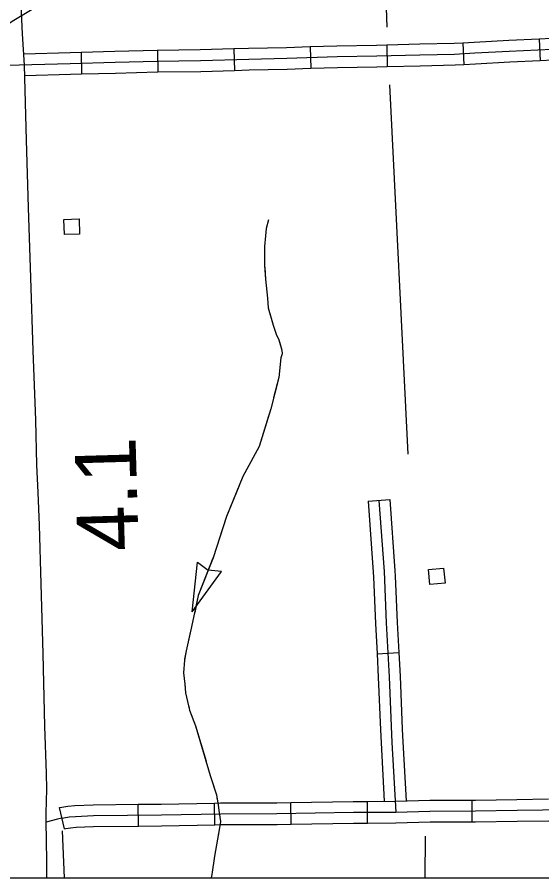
# Model space of a CAD drawing. Extents: x 1084508 to 1142749, y 1057638 to 1093403.
# Drawn here: x 1130675 to 1131813, y 1057640 to 1059505 of the extents above; entities that cross this region are included whole.
import ezdxf

# ---------------------------------------------------------------- set-up
doc = ezdxf.new("R2010")
doc.units = 0
for name, color, linetype in [('DSN_DRFT_Named-Boundary', 7, 'Continuous'), ('Level 10', 7, 'Continuous'), ('Level 32', 7, 'Continuous'), ('Level 34', 7, 'Continuous'), ('Level 43', 7, 'Continuous'), ('Level 45', 7, 'Continuous'), ('Level 48', 7, 'Continuous'), ('Level 5', 7, 'Continuous'), ('Level 56', 7, 'Continuous'), ('Level 6', 7, 'Continuous')]:
    doc.layers.add(name, color=color, linetype=linetype)

msp = doc.modelspace()

# ---------------------------------------------------------------- linework, layer by layer
at = {"layer": 'DSN_DRFT_Named-Boundary'}
msp.add_lwpolyline([(1084507.9, 1057640), (1142749.2, 1057640), (1142749.2, 1093403.4), (1084507.9, 1093403.4)], close=True, dxfattribs=at)
at = {"layer": 'Level 10'}
msp.add_line((1130738.3, 1057735.7), (1130738, 1057747), dxfattribs=at)
for points in [[(1130691.1, 1059401.1), (1130686.9, 1059468.9), (1130680.2, 1059610.5), (1130672.1, 1059760.5), (1130666.6, 1059915.9), (1130661.3, 1060074.7), (1130655.5, 1060212.4), (1130650.6, 1060367.6), (1130644.7, 1060517.4), (1130640, 1060665.2), (1130640, 1060666.7)], [(1130738, 1057780.7), (1130738.7, 1057805.7), (1130739, 1057833), (1130738.6, 1057866.3), (1130735.2, 1057968.8), (1130731.6, 1058125.6), (1130727.3, 1058277.4), (1130723.8, 1058404.1), (1130720.6, 1058474.7), (1130717.9, 1058534.8), (1130715.8, 1058631.8), (1130710, 1058782.6), (1130704.7, 1058940), (1130699.3, 1059092.9), (1130695, 1059238.4), (1130691.1, 1059401.1)], [(1130738, 1057747), (1130737.8, 1057771.5), (1130738, 1057780.7)], [(1130739, 1057640), (1130739, 1057660.8), (1130738.3, 1057735.7)]]:
    msp.add_lwpolyline(points, dxfattribs=at)
at = {"layer": 'Level 32'}
for p, q in [((1131476.3, 1059444.6), (1131477.4, 1059397.5)), ((1131641.2, 1059449.1), (1131643.8, 1059402.1)), ((1131806.9, 1059457.5), (1131809.2, 1059410.4)), ((1130813.5, 1059428.4), (1130814.8, 1059381.4)), ((1130979.6, 1059433), (1130980.1, 1059385.9)), ((1131144.8, 1059436.2), (1131146.2, 1059389.1)), ((1131310.4, 1059440.7), (1131312, 1059393.6)), ((1131103.7, 1057755), (1131102.8, 1057802)), ((1131269.4, 1057756.1), (1131268.6, 1057803.2)), ((1131434.9, 1057758.6), (1131434.5, 1057805.7)), ((1131661.8, 1057761.5), (1131661.6, 1057808.6)), ((1130777.4, 1057746.2), (1130767, 1057792.1)), ((1130937.8, 1057752.2), (1130937.4, 1057799.3))]:
    msp.add_line(p, q, dxfattribs=at)
for points in [[(1131972.4, 1059465.3), (1131962.4, 1059464.8), (1131888.9, 1059461.5), (1131833.6, 1059458.7), (1131806.9, 1059457.5)], [(1132304.6, 1059458.5), (1132220.5, 1059453.3), (1132111.6, 1059448.7), (1132042.2, 1059445.3), (1131963.6, 1059441.2), (1131890, 1059438), (1131834.7, 1059435.2), (1131741.9, 1059430.8), (1131667.3, 1059426.9), (1131623.5, 1059424.5), (1131548.3, 1059422.8), (1131454.6, 1059420.5), (1131368.8, 1059419.1), (1131259.6, 1059415.5), (1131177.1, 1059413.6), (1131072.5, 1059410.4), (1130978.8, 1059409.4), (1130887.3, 1059406.8), (1130790.3, 1059404.3), (1130651.9, 1059400.1)], [(1131476.3, 1059444.6), (1131454.2, 1059444.1), (1131368.2, 1059442.6), (1131310.4, 1059440.7)], [(1131641.2, 1059449.1), (1131622.6, 1059448), (1131547.8, 1059446.3), (1131476.3, 1059444.6)], [(1131806.9, 1059457.5), (1131740.8, 1059454.3), (1131666.1, 1059450.4), (1131641.2, 1059449.1)], [(1130813.5, 1059428.4), (1130789.6, 1059427.8), (1130689.6, 1059424.8)], [(1130979.6, 1059433), (1130978.4, 1059433), (1130886.7, 1059430.4), (1130813.5, 1059428.4)], [(1131144.8, 1059436.2), (1131072, 1059434), (1130979.6, 1059433)], [(1131310.4, 1059440.7), (1131259, 1059439), (1131176.5, 1059437.1), (1131144.8, 1059436.2)], [(1131809.2, 1059410.4), (1131743.1, 1059407.3), (1131668.6, 1059403.4), (1131643.8, 1059402.1)], [(1131974.8, 1059418.2), (1131964.7, 1059417.7), (1131891.1, 1059414.5), (1131835.9, 1059411.7), (1131809.2, 1059410.4)], [(1131146.2, 1059389.1), (1131073, 1059386.9), (1130980.1, 1059385.9)], [(1131312, 1059393.6), (1131260.3, 1059392), (1131177.7, 1059390), (1131146.2, 1059389.1)], [(1131477.4, 1059397.5), (1131455.1, 1059397), (1131369.4, 1059395.5), (1131312, 1059393.6)], [(1131643.8, 1059402.1), (1131624.5, 1059401), (1131548.9, 1059399.3), (1131477.4, 1059397.5)], [(1130814.8, 1059381.4), (1130790.9, 1059380.7), (1130691.7, 1059377.8)], [(1130980.1, 1059385.9), (1130979.3, 1059385.9), (1130888, 1059383.3), (1130814.8, 1059381.4)], [(1130937.4, 1057799.3), (1130987.5, 1057799.8), (1131102.8, 1057802)], [(1131102.8, 1057802), (1131116.2, 1057802.3), (1131238.1, 1057802.7), (1131268.6, 1057803.2)], [(1131268.6, 1057803.2), (1131403.7, 1057805.4), (1131434.5, 1057805.7)], [(1131434.5, 1057805.7), (1131495.8, 1057806.2)], [(1131495.8, 1057806.2), (1131569.6, 1057808.1), (1131661.6, 1057808.6)], [(1131661.6, 1057808.6), (1131668.7, 1057808.6), (1131758.5, 1057810), (1131827.1, 1057810.8)], [(1130767, 1057792.1), (1130772.1, 1057793.3), (1130784.8, 1057795.3), (1130799.7, 1057796.6), (1130839.5, 1057798.4), (1130937.4, 1057799.3)], [(1131496, 1057782.6), (1131570, 1057784.6), (1131668.9, 1057785.1), (1131758.8, 1057786.4), (1131869.2, 1057787.8), (1131970.8, 1057789.2), (1132040.6, 1057790), (1132159.9, 1057791.6), (1132269.2, 1057792.5), (1132361, 1057793.3)], [(1130772.2, 1057769.2), (1130776.5, 1057770.2), (1130787.6, 1057771.9), (1130801.2, 1057773.1), (1130840.2, 1057774.8), (1130987.9, 1057776.3), (1131116.5, 1057778.7), (1131238.3, 1057779.1), (1131403.9, 1057781.9), (1131496, 1057782.6)], [(1130777.4, 1057746.2), (1130780.9, 1057747), (1130790.5, 1057748.5), (1130802.8, 1057749.6), (1130840.8, 1057751.3), (1130937.8, 1057752.2)], [(1130937.8, 1057752.2), (1130988.2, 1057752.7), (1131103.7, 1057755)], [(1131103.7, 1057755), (1131116.7, 1057755.2), (1131238.5, 1057755.6), (1131269.4, 1057756.1)], [(1131269.4, 1057756.1), (1131404.2, 1057758.4), (1131434.9, 1057758.6)], [(1131434.9, 1057758.6), (1131496.2, 1057759.1)], [(1131496.2, 1057759.1), (1131570.3, 1057761), (1131661.8, 1057761.5)], [(1131661.8, 1057761.5), (1131669.1, 1057761.6), (1131759.1, 1057762.9), (1131827.7, 1057763.8)]]:
    msp.add_lwpolyline(points, dxfattribs=at)
at = {"layer": 'Level 34'}
msp.add_lwpolyline([(1130772.2, 1057769.2), (1130762.4, 1057767), (1130737.9, 1057760.5)], dxfattribs=at)
at = {"layer": 'Level 43'}
for p, q in [((1131054.3, 1058216.7), (1131066, 1058323.8)), ((1131066, 1058323.8), (1131089.1, 1058306.9)), ((1131118, 1058303.6), (1131089.5, 1058306.7)), ((1131054.3, 1058216.7), (1131118, 1058303.6))]:
    msp.add_line(p, q, dxfattribs=at)
for points in [[(1130441.2, 1058968), (1130456.8, 1058979.1), (1130470.1, 1058985.5), (1130487.1, 1058991.5), (1130506.4, 1058995.1), (1130558.7, 1058995.6), (1130569.6, 1058996.3), (1130579, 1058998.4), (1130586.4, 1059000.3), (1130589.5, 1059003.4), (1130591.4, 1059014.8), (1130590.5, 1059030.1), (1130581.9, 1059084.2), (1130559.1, 1059193.6), (1130537.3, 1059305.7), (1130535.4, 1059358), (1130538.2, 1059386.6), (1130555.3, 1059419.8), (1130585.7, 1059445.5), (1130667.5, 1059498.7), (1130721.7, 1059530.8)], [(1131219.8, 1059066), (1131215.1, 1059047.1), (1131213.3, 1059031.2), (1131211.6, 1059008.2), (1131211.6, 1058967), (1131213.3, 1058937.5), (1131217.5, 1058896.2), (1131219.2, 1058875), (1131230.4, 1058837.9), (1131236.3, 1058818.5), (1131242.2, 1058806.1), (1131248.7, 1058783.7), (1131249.3, 1058775.4), (1131246.9, 1058767.2), (1131242.2, 1058724.2), (1131225.1, 1058656.4), (1131199.8, 1058574.5), (1131164.5, 1058509.7), (1131129.1, 1058423), (1131099.7, 1058333.5), (1131067.8, 1058251.6), (1131053.1, 1058183.8), (1131041.3, 1058131.9), (1131037.8, 1058111.9), (1131036, 1058084.2), (1131038.4, 1058060), (1131040.2, 1058041.2), (1131049, 1058003.5), (1131061.4, 1057969.3), (1131093.8, 1057862), (1131107.3, 1057819.6), (1131110.9, 1057797.2), (1131113.2, 1057780.7), (1131115.6, 1057761.8), (1131113.8, 1057748.3), (1131102.6, 1057687), (1131097.3, 1057647.5), (1131095.8, 1057640)], [(1131219.8, 1059066), (1131215.1, 1059047.1), (1131213.3, 1059031.2), (1131211.6, 1059008.2), (1131211.6, 1059004.6)], [(1131211.8, 1058963.1), (1131213.3, 1058937.5), (1131217.5, 1058896.2), (1131219.2, 1058875), (1131229.6, 1058840.7)], [(1131243.5, 1058801.8), (1131248.7, 1058783.7), (1131249.3, 1058775.4), (1131246.9, 1058767.2), (1131242.2, 1058724.2), (1131231.1, 1058680.2)], [(1131220.1, 1058640.3), (1131199.8, 1058574.5), (1131173.2, 1058525.8)], [(1131155.7, 1058488.3), (1131129.1, 1058423), (1131112.3, 1058371.9)], [(1131099.3, 1058332.6), (1131067.8, 1058251.6), (1131059.9, 1058215)], [(1131051, 1058174.6), (1131041.3, 1058131.9), (1131038.1, 1058113.8)], [(1131038.1, 1058113.8), (1131037.8, 1058111.9), (1131036, 1058084.2), (1131038.4, 1058060), (1131039.2, 1058051.9)], [(1131047.2, 1058011.3), (1131049, 1058003.5), (1131061.4, 1057969.3), (1131084.5, 1057892.8)], [(1131096.6, 1057853.2), (1131107.3, 1057819.6), (1131109, 1057808.8)], [(1131114, 1057749.5), (1131113.8, 1057748.3), (1131110.7, 1057731.5)], [(1131103.3, 1057690.8), (1131102.6, 1057687), (1131097.3, 1057647.5), (1131095.8, 1057640)]]:
    msp.add_lwpolyline(points, dxfattribs=at)
at = {"layer": 'Level 45'}
for p, q in [((1131435.8, 1058456.1), (1131482.8, 1058459.6)), ((1131455.4, 1058125.7), (1131502.4, 1058128.3))]:
    msp.add_line(p, q, dxfattribs=at)
for points in [[(1131435.8, 1058456.1), (1131447.1, 1058302.7), (1131447.6, 1058291.5)], [(1131459.3, 1058457.8), (1131470.6, 1058304), (1131475.4, 1058192.3), (1131481.6, 1058075.6), (1131487.6, 1057933.4), (1131496, 1057782.6)], [(1131482.8, 1058459.6), (1131494.1, 1058305.4), (1131494.6, 1058293.5)], [(1131447.6, 1058291.5), (1131451.9, 1058191.1), (1131455.4, 1058125.7)], [(1131494.6, 1058293.5), (1131498.9, 1058193.4), (1131502.4, 1058128.3)], [(1131455.4, 1058125.7), (1131458.1, 1058074.5), (1131462.9, 1057960.5)], [(1131502.4, 1058128.3), (1131505.2, 1058076.7), (1131510, 1057962.4)], [(1131462.9, 1057960.5), (1131464.1, 1057932.3), (1131471.1, 1057806)], [(1131510, 1057962.4), (1131511.1, 1057934.6), (1131518.2, 1057806.8)]]:
    msp.add_lwpolyline(points, dxfattribs=at)
at = {"layer": 'Level 5'}
msp.add_line((1131559.7, 1057730.5), (1131559, 1057640), dxfattribs=at)
for points in [[(1131447.6, 1060315.2), (1131476.7, 1059483.3)], [(1131482.1, 1059358.8), (1131522, 1058558.3)]]:
    msp.add_lwpolyline(points, dxfattribs=at)
at = {"layer": 'Level 56'}
for points in [[(1130777.6, 1059034.1), (1130776.5, 1059066.7), (1130809.2, 1059067.8), (1130810.4, 1059035.2)], [(1131570.1, 1058275.5), (1131567, 1058308.1), (1131599.6, 1058311.2), (1131602.7, 1058278.7)]]:
    msp.add_lwpolyline(points, close=True, dxfattribs=at)
at = {"layer": 'Level 6'}
msp.add_line((1130772.6, 1057742), (1130776.8, 1057640), dxfattribs=at)

# ---------------------------------------------------------------- texts
at = {"layer": 'Level 48'}
msp.add_text('4.1', height=132.58, rotation=91.6645, dxfattribs=at).set_placement((1130938.7, 1058349.7))

doc.saveas('drawing.dxf')
